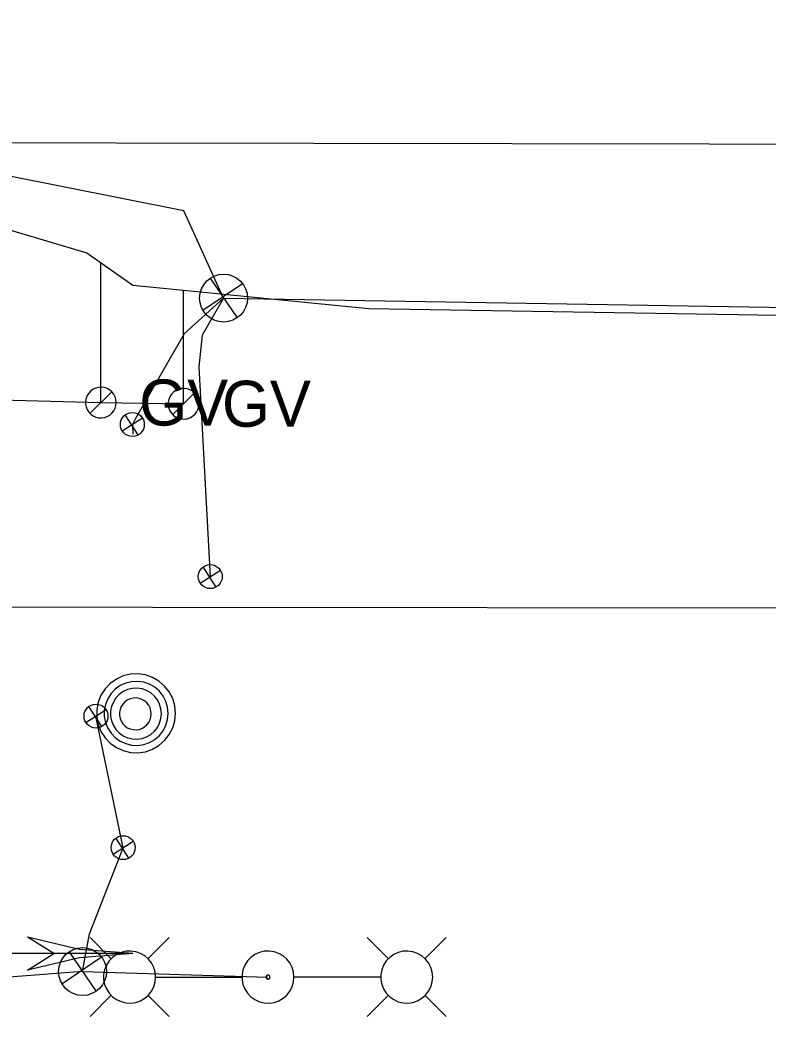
# Model space of a CAD drawing. Extents: x 600849 to 606371, y 330010 to 403088.
# Drawn here: x 605162.5 to 605225.1, y 349901.2 to 349984.7 of the extents above; entities that cross this region are included whole.
import ezdxf

# ---------------------------------------------------------------- set-up
doc = ezdxf.new("R2010")
doc.units = 0
for name, color, linetype in [('E_LTG', 7, 'Continuous'), ('E_LTG_CID', 7, 'Continuous'), ('E_SIG', 7, 'Continuous'), ('E_SIG_Conduit', 7, 'Continuous'), ('E_UTL_E_UG', 7, 'Continuous'), ('E_UTL_G', 7, 'Continuous'), ('E_UTL_G_UG', 7, 'Continuous'), ('E_UTL_Loop_UG', 7, 'Continuous'), ('E_UTL_MH', 7, 'Continuous'), ('E_UTL_Overhead', 7, 'Continuous'), ('E_UTL_SAN_UG', 7, 'Continuous')]:
    doc.layers.add(name, color=color, linetype=linetype)

# ---------------------------------------------------------------- blocks, each defined once
blk = doc.blocks.new('_U339')
at = {"layer": 'E_SIG'}
for p, q in [((0, 6.1), (0, -6.1)), ((-6.09, 0.4), (6.1, 0.4))]:
    blk.add_line(p, q, dxfattribs=at)
blk.add_circle((0, 0.01), 6.1, dxfattribs=at)
blk = doc.blocks.new('_U340')
at = {"layer": 'E_SIG'}
for p, q in [((0, 6.1), (0, -6.1)), ((-6.09, 0.4), (6.1, 0.4))]:
    blk.add_line(p, q, dxfattribs=at)
blk.add_circle((0, 0.01), 6.1, dxfattribs=at)
blk = doc.blocks.new('_U341')
at = {"layer": 'E_SIG'}
for p, q in [((0, 6.1), (0, -6.1)), ((-6.09, 0.4), (6.1, 0.4))]:
    blk.add_line(p, q, dxfattribs=at)
blk.add_circle((0, 0.01), 6.1, dxfattribs=at)
blk = doc.blocks.new('_U342')
at = {"layer": 'E_SIG'}
for p, q in [((0, 6.1), (0, -6.1)), ((-6.09, 0.4), (6.1, 0.4))]:
    blk.add_line(p, q, dxfattribs=at)
blk.add_circle((0, 0.01), 6.1, dxfattribs=at)
blk = doc.blocks.new('_U348')
at = {"layer": 'E_SIG'}
for p, q in [((0, 6.1), (0, -6.1)), ((-6.09, 0.4), (6.1, 0.4))]:
    blk.add_line(p, q, dxfattribs=at)
blk.add_circle((0, 0.01), 6.1, dxfattribs=at)
blk = doc.blocks.new('_U349')
at = {"layer": 'E_SIG'}
for p, q in [((0, 6.1), (0, -6.1)), ((-6.09, 0.4), (6.1, 0.4))]:
    blk.add_line(p, q, dxfattribs=at)
blk.add_circle((0, 0.01), 6.1, dxfattribs=at)

msp = doc.modelspace()

# ---------------------------------------------------------------- linework, layer by layer
at = {"layer": 'E_LTG'}
for points in [[(605170.171, 349906.193), (605168.395, 349907.971)], [(605173.218, 349906.193), (605174.996, 349907.971)], [(605193.343, 349906.197), (605191.565, 349907.971)], [(605196.39, 349906.197), (605198.166, 349907.971)], [(605173.872, 349904.672), (605173.832, 349905.083), (605173.716, 349905.48), (605173.526, 349905.848), (605173.271, 349906.173), (605172.958, 349906.444), (605172.6, 349906.65), (605172.209, 349906.786), (605171.8, 349906.845), (605171.386, 349906.825), (605170.985, 349906.727), (605170.608, 349906.556), (605170.271, 349906.316), (605169.986, 349906.016), (605169.762, 349905.668), (605169.609, 349905.284), (605169.53, 349904.878), (605169.53, 349904.465), (605169.609, 349904.059), (605169.762, 349903.675), (605169.986, 349903.327), (605170.271, 349903.027), (605170.608, 349902.787), (605170.985, 349902.616), (605171.386, 349902.518), (605171.8, 349902.498), (605172.209, 349902.557), (605172.6, 349902.693), (605172.958, 349902.899), (605173.271, 349903.17), (605173.526, 349903.495), (605173.716, 349903.863), (605173.832, 349904.26), (605173.872, 349904.672)], [(605185.437, 349904.671), (605185.398, 349905.083), (605185.281, 349905.48), (605185.092, 349905.847), (605184.836, 349906.172), (605184.524, 349906.443), (605184.165, 349906.65), (605183.775, 349906.785), (605183.365, 349906.844), (605182.952, 349906.825), (605182.55, 349906.727), (605182.174, 349906.555), (605181.837, 349906.315), (605181.552, 349906.016), (605181.328, 349905.668), (605181.174, 349905.284), (605181.096, 349904.878), (605181.096, 349904.464), (605181.174, 349904.058), (605181.328, 349903.674), (605181.552, 349903.326), (605181.837, 349903.027), (605182.174, 349902.787), (605182.55, 349902.615), (605182.952, 349902.518), (605183.365, 349902.498), (605183.775, 349902.557), (605184.165, 349902.692), (605184.524, 349902.899), (605184.836, 349903.17), (605185.092, 349903.495), (605185.281, 349903.863), (605185.398, 349904.259), (605185.437, 349904.671)], [(605197.04, 349904.671), (605197.001, 349905.083), (605196.884, 349905.48), (605196.695, 349905.847), (605196.439, 349906.172), (605196.126, 349906.443), (605195.768, 349906.65), (605195.377, 349906.785), (605194.968, 349906.844), (605194.555, 349906.825), (605194.153, 349906.727), (605193.777, 349906.555), (605193.44, 349906.315), (605193.154, 349906.016), (605192.931, 349905.668), (605192.777, 349905.284), (605192.699, 349904.878), (605192.699, 349904.464), (605192.777, 349904.058), (605192.931, 349903.674), (605193.154, 349903.326), (605193.44, 349903.027), (605193.777, 349902.787), (605194.153, 349902.615), (605194.555, 349902.518), (605194.968, 349902.498), (605195.377, 349902.557), (605195.768, 349902.692), (605196.126, 349902.899), (605196.439, 349903.17), (605196.695, 349903.495), (605196.884, 349903.863), (605197.001, 349904.259), (605197.04, 349904.671)], [(605173.908, 349904.671), (605181.086, 349904.671)], [(605183.428, 349904.671), (605183.425, 349904.703), (605183.416, 349904.733), (605183.402, 349904.761), (605183.382, 349904.786), (605183.358, 349904.807), (605183.331, 349904.823), (605183.301, 349904.833), (605183.27, 349904.837), (605183.238, 349904.836), (605183.207, 349904.828), (605183.178, 349904.815), (605183.153, 349904.797), (605183.131, 349904.774), (605183.114, 349904.747), (605183.102, 349904.718), (605183.096, 349904.687), (605183.096, 349904.655), (605183.102, 349904.624), (605183.114, 349904.595), (605183.131, 349904.568), (605183.153, 349904.545), (605183.178, 349904.527), (605183.207, 349904.514), (605183.238, 349904.506), (605183.27, 349904.505), (605183.301, 349904.509), (605183.331, 349904.52), (605183.358, 349904.536), (605183.382, 349904.556), (605183.402, 349904.581), (605183.416, 349904.609), (605183.425, 349904.64), (605183.428, 349904.671)], [(605192.652, 349904.672), (605185.474, 349904.672)], [(605170.171, 349903.146), (605168.395, 349901.371)], [(605173.218, 349903.146), (605174.996, 349901.371)], [(605193.343, 349903.149), (605191.565, 349901.372)], [(605196.39, 349903.149), (605198.166, 349901.372)]]:
    msp.add_lwpolyline(points, dxfattribs=at)
at = {"layer": 'E_LTG_CID'}
msp.add_lwpolyline([(605167.765, 349905.13), (605183.262, 349904.671)], dxfattribs=at)
at = {"layer": 'E_SIG'}
for points in [[(605165.374, 349906.63), (605163.174, 349908.008)], [(605171.973, 349906.632), (605167.52, 349906.978), (605163.174, 349908.007)], [(605171.973, 349906.63), (605159.932, 349906.63)], [(605171.973, 349906.632), (605167.52, 349906.286), (605163.174, 349905.257)], [(605163.174, 349905.259), (605165.374, 349906.63)]]:
    msp.add_lwpolyline(points, dxfattribs=at)
at = {"layer": 'E_SIG_Conduit'}
for points in [[(605179.555, 349961.417), (605176.221, 349968.723), (605156.304, 349972.668)], [(605167.765, 349905.13), (605158.377, 349904.417), (605153.231, 349905.595)]]:
    msp.add_lwpolyline(points, dxfattribs=at)
at = {"layer": 'E_UTL_E_UG'}
msp.add_lwpolyline([(605179.555, 349961.417), (605372.08, 349958.247), (605400.363, 349957.612), (605410.044, 349956.99)], dxfattribs=at)
at = {"layer": 'E_UTL_G'}
for points in [[(605170.577, 349952.689), (605170.554, 349952.932), (605170.485, 349953.166), (605170.373, 349953.383), (605170.222, 349953.575), (605170.038, 349953.734), (605169.827, 349953.856), (605169.596, 349953.936), (605169.355, 349953.971), (605169.111, 349953.959), (605168.874, 349953.902), (605168.652, 349953.8), (605168.453, 349953.659), (605168.285, 349953.482), (605168.153, 349953.277), (605168.062, 349953.051), (605168.016, 349952.811), (605168.016, 349952.567), (605168.062, 349952.328), (605168.153, 349952.101), (605168.285, 349951.896), (605168.453, 349951.719), (605168.652, 349951.578), (605168.874, 349951.476), (605169.111, 349951.419), (605169.355, 349951.407), (605169.596, 349951.442), (605169.827, 349951.522), (605170.038, 349951.644), (605170.222, 349951.803), (605170.373, 349951.995), (605170.485, 349952.212), (605170.554, 349952.446), (605170.577, 349952.689)], [(605168.386, 349951.782), (605170.201, 349953.596)], [(605177.496, 349952.586), (605177.473, 349952.829), (605177.404, 349953.063), (605177.292, 349953.28), (605177.141, 349953.472), (605176.957, 349953.631), (605176.746, 349953.753), (605176.515, 349953.833), (605176.274, 349953.868), (605176.03, 349953.856), (605175.793, 349953.799), (605175.571, 349953.697), (605175.372, 349953.556), (605175.204, 349953.379), (605175.072, 349953.174), (605174.981, 349952.948), (605174.935, 349952.708), (605174.935, 349952.464), (605174.981, 349952.225), (605175.072, 349951.998), (605175.204, 349951.793), (605175.372, 349951.616), (605175.571, 349951.475), (605175.793, 349951.373), (605176.03, 349951.316), (605176.274, 349951.304), (605176.515, 349951.339), (605176.746, 349951.419), (605176.957, 349951.541), (605177.141, 349951.7), (605177.292, 349951.892), (605177.404, 349952.109), (605177.473, 349952.343), (605177.496, 349952.586)], [(605175.305, 349951.679), (605177.12, 349953.493)]]:
    msp.add_lwpolyline(points, dxfattribs=at)
at = {"layer": 'E_UTL_G_UG'}
for points in [[(605125.356, 349984.663), (605132.761, 349976.088), (605134.479, 349968.173), (605144.956, 349966.513), (605151.708, 349967.526), (605160.898, 349967.351), (605168.137, 349965.202), (605171.969, 349962.495), (605191.688, 349960.546), (605263.595, 349959.378), (605303.765, 349959.616), (605341.687, 349958.467), (605364.553, 349957.465), (605418.621, 349955.686), (605447.684, 349956.728), (605494.963, 349954.843), (605495.122, 349948.436), (605505.72, 349947.871), (605505.71, 349947.884), (605548.569, 349947.385), (605561.023, 349949.803), (605573.828, 349948.322), (605583.219, 349947.39), (605623.719, 349945.449)], [(605169.294, 349952.689), (605169.294, 349964.385)], [(605169.294, 349952.689), (605176.213, 349952.586), (605176.213, 349962.076)], [(604797.555, 349955.676), (604807.594, 349955.39), (604836.444, 349954.326), (604859.254, 349954.54), (604937.339, 349952.875), (604995.365, 349952.583), (605059.431, 349951.988), (605132.591, 349953.677), (605169.294, 349952.689)]]:
    msp.add_lwpolyline(points, dxfattribs=at)
at = {"layer": 'E_UTL_Loop_UG'}
for points in [[(605179.555, 349961.417), (605176.249, 349958.433), (605172.194, 349951.356), (605171.928, 349950.858), (605171.971, 349950.056)], [(605179.555, 349961.417), (605177.755, 349958.313), (605177.474, 349955.681), (605178.443, 349938.136)], [(605167.765, 349905.13), (605168.36, 349908.291), (605171.153, 349915.484), (605168.889, 349926.482)]]:
    msp.add_lwpolyline(points, dxfattribs=at)
at = {"layer": 'E_UTL_MH'}
for points in [[(605175.54, 349926.715), (605175.481, 349927.34), (605175.304, 349927.942), (605175.017, 349928.499), (605174.629, 349928.993), (605174.155, 349929.403), (605173.611, 349929.717), (605173.018, 349929.922), (605172.397, 349930.012), (605171.771, 349929.982), (605171.161, 349929.834), (605170.59, 349929.573), (605170.079, 349929.209), (605169.646, 349928.755), (605169.307, 349928.227), (605169.074, 349927.645), (605168.955, 349927.029), (605168.955, 349926.402), (605169.074, 349925.786), (605169.307, 349925.203), (605169.646, 349924.675), (605170.079, 349924.221), (605170.59, 349923.857), (605171.161, 349923.597), (605171.771, 349923.449), (605172.397, 349923.419), (605173.018, 349923.508), (605173.611, 349923.714), (605174.155, 349924.027), (605174.629, 349924.438), (605175.017, 349924.931), (605175.304, 349925.489), (605175.481, 349926.091), (605175.54, 349926.715)], [(605174.925, 349926.711), (605174.877, 349927.218), (605174.733, 349927.706), (605174.5, 349928.158), (605174.185, 349928.558), (605173.801, 349928.891), (605173.36, 349929.146), (605172.879, 349929.312), (605172.376, 349929.385), (605171.867, 349929.36), (605171.373, 349929.24), (605170.91, 349929.029), (605170.495, 349928.734), (605170.144, 349928.366), (605169.869, 349927.937), (605169.68, 349927.465), (605169.584, 349926.965), (605169.584, 349926.456), (605169.68, 349925.957), (605169.869, 349925.484), (605170.144, 349925.056), (605170.495, 349924.688), (605170.91, 349924.393), (605171.373, 349924.181), (605171.867, 349924.061), (605172.376, 349924.037), (605172.879, 349924.11), (605173.36, 349924.276), (605173.801, 349924.53), (605174.185, 349924.864), (605174.5, 349925.264), (605174.733, 349925.716), (605174.877, 349926.204), (605174.925, 349926.711)], [(605174.362, 349926.682), (605174.323, 349927.085), (605174.209, 349927.474), (605174.024, 349927.833), (605173.774, 349928.152), (605173.468, 349928.417), (605173.117, 349928.619), (605172.735, 349928.751), (605172.334, 349928.809), (605171.93, 349928.79), (605171.536, 349928.694), (605171.168, 349928.526), (605170.839, 349928.291), (605170.559, 349927.998), (605170.34, 349927.658), (605170.19, 349927.282), (605170.113, 349926.885), (605170.113, 349926.48), (605170.19, 349926.082), (605170.34, 349925.707), (605170.559, 349925.366), (605170.839, 349925.073), (605171.168, 349924.838), (605171.536, 349924.67), (605171.93, 349924.575), (605172.334, 349924.556), (605172.735, 349924.613), (605173.117, 349924.746), (605173.468, 349924.948), (605173.774, 349925.213), (605174.024, 349925.531), (605174.209, 349925.891), (605174.323, 349926.279), (605174.362, 349926.682)], [(605173.506, 349926.667), (605173.482, 349926.919), (605173.411, 349927.162), (605173.295, 349927.387), (605173.138, 349927.586), (605172.947, 349927.752), (605172.728, 349927.879), (605172.488, 349927.961), (605172.238, 349927.997), (605171.985, 349927.985), (605171.739, 349927.926), (605171.508, 349927.82), (605171.302, 349927.674), (605171.127, 349927.49), (605170.991, 349927.277), (605170.896, 349927.042), (605170.849, 349926.794), (605170.849, 349926.54), (605170.896, 349926.292), (605170.991, 349926.057), (605171.127, 349925.844), (605171.302, 349925.66), (605171.508, 349925.513), (605171.739, 349925.408), (605171.985, 349925.349), (605172.238, 349925.336), (605172.488, 349925.372), (605172.728, 349925.455), (605172.947, 349925.582), (605173.138, 349925.748), (605173.295, 349925.947), (605173.411, 349926.172), (605173.482, 349926.415), (605173.506, 349926.667)]]:
    msp.add_lwpolyline(points, dxfattribs=at)
at = {"layer": 'E_UTL_Overhead'}
msp.add_lwpolyline([(605143.813, 349749.735), (605140.321, 349817.891), (605154.007, 349974.421), (605253.264, 349974.254), (605333.848, 349972.876), (605354.106, 349970.796), (605513.442, 349968.286), (605659.829, 349966.499)], dxfattribs=at)
at = {"layer": 'E_UTL_SAN_UG'}
msp.add_lwpolyline([(605145.583, 349935.602), (605369.592, 349935.384)], dxfattribs=at)

# ---------------------------------------------------------------- block references
at = {"layer": 'E_SIG_Conduit'}
for name, p, xscale, yscale, rotation in [('_U349', (605179.557, 349961.415), 0.32808333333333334, 0.3280833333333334, 34.193210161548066), ('_U339', (605171.93, 349950.86), 0.16404166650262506, 0.16404166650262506, 122.69997330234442), ('_U340', (605178.446, 349938.14), 0.16404166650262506, 0.16404166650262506, 122.69997330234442), ('_U341', (605168.892, 349926.486), 0.16404166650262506, 0.16404166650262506, 122.69997330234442), ('_U342', (605171.156, 349915.488), 0.16404166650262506, 0.16404166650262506, 122.69997330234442), ('_U348', (605167.767, 349905.128), 0.32808333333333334, 0.3280833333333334, 34.193210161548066)]:
    msp.add_blockref(name, p, dxfattribs=dict(at, xscale=xscale, yscale=yscale, rotation=rotation))

# ---------------------------------------------------------------- texts
at = {"layer": 'E_UTL_G'}
for p in [(605172.502, 349950.764), (605179.421, 349950.661)]:
    msp.add_text('GV', height=3.85, dxfattribs=at).set_placement(p)

doc.saveas('drawing.dxf')
